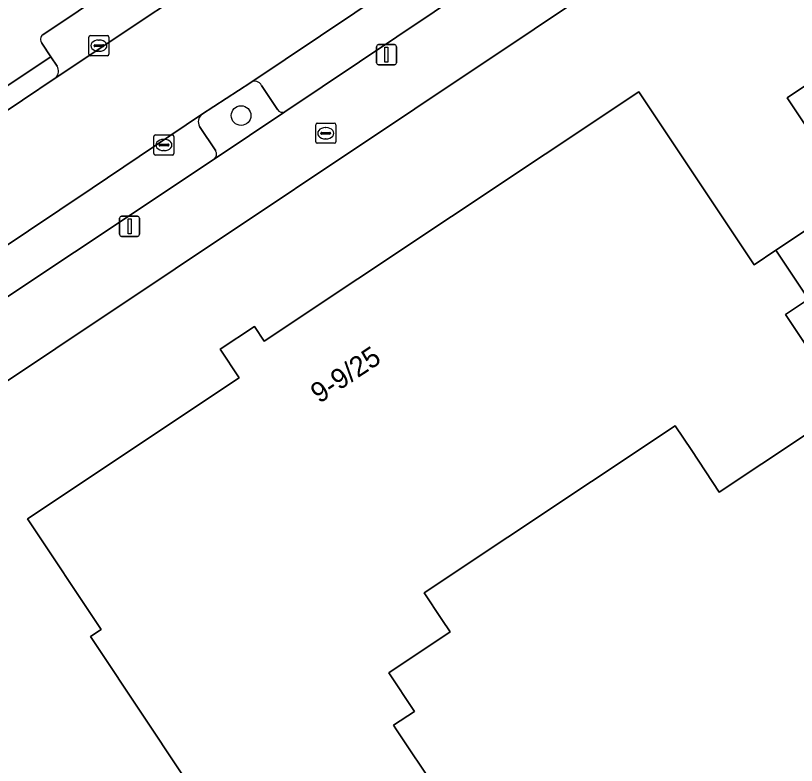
# Model space of a CAD drawing. Extents: x 161347 to 161881, y 382161 to 382804.
# Drawn here: x 161594.98 to 161633.83, y 382587.37 to 382624.69 of the extents above; entities that cross this region are included whole.
import ezdxf

# ---------------------------------------------------------------- set-up
doc = ezdxf.new("R2010")
doc.units = 0
for name, color, linetype in [('IMGEO_Boom', 7, 'Continuous'), ('IMGEO_Erf', 7, 'Continuous'), ('IMGEO_Groenvoorziening', 7, 'Continuous'), ('IMGEO_Kolk', 7, 'Continuous'), ('IMGEO_Lichtmast', 7, 'Continuous'), ('IMGEO_Pand', 7, 'Continuous'), ('IMGEO_Pand_nummerreeks', 7, 'Continuous'), ('IMGEO_Parkeervlak_open', 7, 'Continuous'), ('IMGEO_Rijbaan_lokaal_open', 7, 'Continuous'), ('IMGEO_Rioolput', 7, 'Continuous'), ('IMGEO_Voetpad_open', 7, 'Continuous')]:
    doc.layers.add(name, color=color, linetype=linetype)

msp = doc.modelspace()

# ---------------------------------------------------------------- linework, layer by layer
at = {"layer": 'IMGEO_Boom'}
msp.add_circle((161606.198, 382619.709), 0.489, dxfattribs=at)
at = {"layer": 'IMGEO_Erf'}
for points in [[(161665.593, 382585.519), (161669.295, 382588.879), (161675.871, 382594.848), (161676.366, 382595.297), (161679.75, 382598.28), (161653.29, 382627.1), (161642.272, 382638.554), (161626.724, 382627.988), (161591.014, 382604.147), (161592.626, 382601.772), (161590.519, 382600.398), (161588.954, 382602.772), (161572.092, 382591.77), (161539.981, 382570.178)], [(161609.323, 382577.814), (161601.467, 382589.619), (161598.697, 382593.782), (161599.229, 382594.136), (161595.569, 382599.636), (161606.108, 382606.65), (161605.154, 382608.083), (161606.858, 382609.217), (161607.344, 382608.485), (161625.993, 382620.895), (161631.724, 382612.283), (161632.808, 382613.004), (161636.704, 382615.596), (161633.373, 382620.601), (161636.145, 382622.446)], [(161634.428, 382610.57), (161633.287, 382609.811), (161636.354, 382605.203), (161629.995, 382600.972), (161628.62, 382603.038), (161627.798, 382604.273), (161615.304, 382595.959), (161616.185, 382594.634), (161616.602, 382594.008), (161613.542, 382591.971), (161614.821, 382590.05), (161613.787, 382589.363), (161613.931, 382589.146), (161615.901, 382586.187)]]:
    msp.add_lwpolyline(points, dxfattribs=at)
at = {"layer": 'IMGEO_Groenvoorziening'}
for points in [[(161606.677, 382621.365), (161604.234, 382619.763)], [(161608.007, 382620.009), (161607.212, 382621.21)], [(161604.861, 382617.547), (161608.366, 382619.905)], [(161604.13, 382619.174), (161604.931, 382617.96)]]:
    msp.add_lwpolyline(points, dxfattribs=at)
for centre, radius, start, end in [((161606.878, 382621.057), 0.368, 24.6315, 123.0538), ((161604.529, 382619.407), 0.462, 129.6828, 210.2901), ((161608.241, 382620.144), 0.27, 210.0365, 297.6516), ((161604.653, 382617.795), 0.323, 309.9997, 30.7608)]:
    msp.add_arc(centre, radius, start, end, dxfattribs=at)
at = {"layer": 'IMGEO_Kolk'}
for p, q in [((161598.619, 382622.763), (161598.619, 382623.615)), ((161598.694, 382623.689), (161599.546, 382623.689)), ((161599.62, 382623.615), (161599.62, 382622.763)), ((161598.878, 382623.183), (161598.878, 382623.195)), ((161598.921, 382623.232), (161599.319, 382623.232)), ((161599.107, 382623.469), (161599.132, 382623.469)), ((161599.362, 382623.195), (161599.362, 382623.183)), ((161599.316, 382623.146), (161598.918, 382623.146)), ((161599.13, 382622.909), (161599.105, 382622.909)), ((161599.546, 382622.689), (161598.694, 382622.689)), ((161601.855, 382617.819), (161601.855, 382618.671)), ((161601.93, 382618.745), (161602.782, 382618.745)), ((161602.343, 382618.525), (161602.368, 382618.525)), ((161602.856, 382618.671), (161602.856, 382617.819)), ((161602.114, 382618.239), (161602.114, 382618.251)), ((161602.552, 382618.202), (161602.154, 382618.202)), ((161602.157, 382618.288), (161602.555, 382618.288)), ((161602.598, 382618.251), (161602.598, 382618.239)), ((161602.782, 382617.745), (161601.93, 382617.745)), ((161602.366, 382617.965), (161602.341, 382617.965))]:
    msp.add_line(p, q, dxfattribs=at)
for points in [[(161598.619, 382622.763), (161598.619, 382623.615)], [(161598.694, 382623.689), (161599.546, 382623.689)], [(161599.62, 382623.615), (161599.62, 382622.763)], [(161599.546, 382622.689), (161598.694, 382622.689)], [(161601.855, 382617.819), (161601.855, 382618.671)], [(161601.93, 382618.745), (161602.782, 382618.745)], [(161602.856, 382618.671), (161602.856, 382617.819)], [(161602.782, 382617.745), (161601.93, 382617.745)]]:
    msp.add_lwpolyline(points, dxfattribs=at)
for centre, radius, start, end in [((161598.696, 382623.613), 0.0765, 91.552, 178.448), ((161598.696, 382623.613), 0.0765, 91.552, 178.448), ((161599.544, 382623.613), 0.0765, 1.552, 88.448), ((161599.544, 382623.613), 0.0765, 1.552, 88.448), ((161598.918, 382623.192), 0.0403, 85.8775, 175.7526), ((161598.915, 382623.182), 0.0366, 178.938, 274.7102), ((161599.319, 382623.189), 0.043, 264.8664, 352.4533), ((161599.323, 382623.194), 0.0386, 1.7309, 96.639), ((161598.696, 382622.765), 0.0765, 181.552, 268.448), ((161598.696, 382622.765), 0.0765, 181.552, 268.448), ((161599.544, 382622.765), 0.0765, 271.552, 358.448), ((161599.544, 382622.765), 0.0765, 271.552, 358.448), ((161601.932, 382618.669), 0.0765, 91.552, 178.448), ((161601.932, 382618.669), 0.0765, 91.552, 178.448), ((161602.78, 382618.669), 0.0765, 1.552, 88.448), ((161602.78, 382618.669), 0.0765, 1.552, 88.448), ((161602.154, 382618.248), 0.0403, 85.8775, 175.7526), ((161602.151, 382618.238), 0.0366, 178.938, 274.7102), ((161602.555, 382618.245), 0.043, 264.8664, 352.4533), ((161602.559, 382618.25), 0.0386, 1.7309, 96.639), ((161601.932, 382617.821), 0.0765, 181.552, 268.448), ((161601.932, 382617.821), 0.0765, 181.552, 268.448), ((161602.78, 382617.821), 0.0765, 271.552, 358.448), ((161602.78, 382617.821), 0.0765, 271.552, 358.448)]:
    msp.add_arc(centre, radius, start, end, dxfattribs=at)
for centre, major_axis, ratio, start_param, end_param in [((161599.106, 382623.189), (-0.387, 0.002), 0.722429, 4.712389, 7.853982), ((161599.131, 382623.189), (-0.39, 0.002), 0.717154, 1.570796, 4.712389), ((161602.342, 382618.245), (-0.387, 0.002), 0.722429, 4.712389, 7.853982), ((161602.367, 382618.245), (-0.39, 0.002), 0.717154, 1.570796, 4.712389)]:
    msp.add_ellipse(centre, major_axis=major_axis, ratio=ratio, start_param=start_param, end_param=end_param, dxfattribs=at)
at = {"layer": 'IMGEO_Lichtmast'}
for p, q in [((161613.037, 382623.24), (161613.827, 382623.24)), ((161613.827, 382623.24), (161613.037, 382623.24)), ((161612.937, 382622.34), (161612.937, 382623.14)), ((161612.937, 382623.14), (161612.937, 382622.34)), ((161613.927, 382623.14), (161613.927, 382622.34)), ((161613.927, 382622.34), (161613.927, 382623.14)), ((161613.827, 382622.24), (161613.037, 382622.24)), ((161613.037, 382622.24), (161613.827, 382622.24)), ((161600.249, 382614.7), (161601.039, 382614.7)), ((161601.039, 382614.7), (161600.249, 382614.7)), ((161600.149, 382613.8), (161600.149, 382614.6)), ((161600.149, 382614.6), (161600.149, 382613.8)), ((161601.139, 382614.6), (161601.139, 382613.8)), ((161601.139, 382613.8), (161601.139, 382614.6)), ((161601.039, 382613.7), (161600.249, 382613.7)), ((161600.249, 382613.7), (161601.039, 382613.7))]:
    msp.add_line(p, q, dxfattribs=at)
for points in [[(161613.357, 382623.115), (161613.507, 382623.115), (161613.507, 382622.365), (161613.357, 382622.365), (161613.357, 382623.115)], [(161600.569, 382614.575), (161600.719, 382614.575), (161600.719, 382613.825), (161600.569, 382613.825), (161600.569, 382614.575)]]:
    msp.add_lwpolyline(points, dxfattribs=at)
for centre, start, end in [((161613.037, 382623.14), 90, 180), ((161613.037, 382623.14), 90, 180), ((161613.827, 382623.14), 0, 90), ((161613.827, 382623.14), 360, 90), ((161613.037, 382622.34), 180, 270), ((161613.037, 382622.34), 180, 270), ((161613.827, 382622.34), 270, 0), ((161613.827, 382622.34), 270, 0), ((161600.249, 382614.6), 90, 180), ((161600.249, 382614.6), 90, 180), ((161601.039, 382614.6), 0, 90), ((161601.039, 382614.6), 360, 90), ((161600.249, 382613.8), 180, 270), ((161600.249, 382613.8), 180, 270), ((161601.039, 382613.8), 270, 0), ((161601.039, 382613.8), 270, 0)]:
    msp.add_arc(centre, 0.1, start, end, dxfattribs=at)
at = {"layer": 'IMGEO_Pand'}
msp.add_lwpolyline([(161632.808, 382613.004), (161634.428, 382610.57), (161639.351, 382613.846), (161643.044, 382608.296), (161640.118, 382606.349), (161643.724, 382600.93), (161651.601, 382606.171), (161655.763, 382608.94), (161658.302, 382610.63), (161655.144, 382615.375), (161652.605, 382613.685), (161646.628, 382622.668), (161648.516, 382623.924), (161648.492, 382624.305), (161645.942, 382628.137), (161645.338, 382627.735), (161643.428, 382630.605), (161634.617, 382624.742), (161636.145, 382622.446), (161633.373, 382620.601), (161636.704, 382615.596)], close=True, dxfattribs=at)
msp.add_lwpolyline([(161615.901, 382586.187), (161613.931, 382589.146), (161613.787, 382589.363), (161614.821, 382590.05), (161613.542, 382591.971), (161616.602, 382594.008), (161616.185, 382594.634), (161615.304, 382595.959), (161627.798, 382604.273), (161628.62, 382603.038), (161629.995, 382600.972), (161636.354, 382605.203), (161633.287, 382609.811), (161634.428, 382610.57), (161632.808, 382613.004), (161631.724, 382612.283), (161625.993, 382620.895), (161607.344, 382608.485), (161606.858, 382609.217), (161605.154, 382608.083), (161606.108, 382606.65), (161595.569, 382599.636), (161599.229, 382594.136), (161598.697, 382593.782), (161601.467, 382589.619), (161609.323, 382577.814)], dxfattribs=at)
at = {"layer": 'IMGEO_Parkeervlak_open'}
for points in [[(161605.214, 382629.699), (161596.327, 382623.729)], [(161596.988, 382621.601), (161606.959, 382628.256)], [(161617.031, 382628.308), (161606.677, 382621.365)], [(161608.366, 382619.905), (161617.655, 382626.128)], [(161596.273, 382623.316), (161596.732, 382622.631), (161597.04, 382622.17)], [(161607.212, 382621.21), (161608.007, 382620.009)], [(161604.234, 382619.763), (161598.787, 382616.092), (161589.217, 382609.696)], [(161604.931, 382617.96), (161604.13, 382619.174)], [(161590.935, 382608.278), (161604.861, 382617.547)]]:
    msp.add_lwpolyline(points, dxfattribs=at)
for centre, radius, start, end in [((161596.505, 382623.496), 0.293, 127.3152, 217.7864), ((161596.609, 382621.922), 0.497, 319.6602, 29.8964), ((161606.878, 382621.057), 0.368, 24.6315, 123.0538), ((161604.529, 382619.407), 0.462, 129.6828, 210.2901), ((161608.241, 382620.144), 0.27, 210.0365, 297.6516), ((161604.653, 382617.795), 0.323, 309.9997, 30.7608)]:
    msp.add_arc(centre, radius, start, end, dxfattribs=at)
at = {"layer": 'IMGEO_Rijbaan_lokaal_open'}
for points in [[(161629.984, 382643.685), (161629.082, 382643.096), (161623.606, 382639.398), (161620.915, 382637.62), (161615.453, 382633.951), (161609.534, 382629.982), (161606.959, 382628.256), (161596.988, 382621.601), (161590.272, 382617.093), (161586.877, 382614.827), (161581.294, 382611.082), (161576.086, 382607.606), (161572.895, 382605.439), (161568.174, 382602.328), (161567.876, 382602.127), (161562.92, 382598.78), (161558.888, 382596.045), (161556.499, 382594.479), (161546.269, 382587.605), (161541.693, 382584.498)], [(161604.234, 382619.763), (161606.677, 382621.365), (161617.031, 382628.308), (161619.464, 382629.933), (161623.482, 382632.585), (161634.21, 382639.745), (161636.042, 382640.978)], [(161551.753, 382584.552), (161566.828, 382594.718), (161568.848, 382596.061), (161574.626, 382599.941), (161586.553, 382607.94), (161589.217, 382609.696), (161598.787, 382616.092), (161604.234, 382619.763)]]:
    msp.add_lwpolyline(points, dxfattribs=at)
at = {"layer": 'IMGEO_Rioolput'}
for p, q in [((161609.983, 382619.33), (161610.835, 382619.33)), ((161609.908, 382618.404), (161609.908, 382619.256)), ((161610.396, 382619.11), (161610.421, 382619.11)), ((161610.909, 382619.256), (161610.909, 382618.404)), ((161610.167, 382618.824), (161610.167, 382618.836)), ((161610.605, 382618.787), (161610.207, 382618.787)), ((161610.21, 382618.873), (161610.608, 382618.873)), ((161610.419, 382618.55), (161610.394, 382618.55)), ((161610.651, 382618.836), (161610.651, 382618.824)), ((161610.835, 382618.33), (161609.983, 382618.33))]:
    msp.add_line(p, q, dxfattribs=at)
for points in [[(161609.983, 382619.33), (161610.835, 382619.33)], [(161609.908, 382618.404), (161609.908, 382619.256)], [(161610.909, 382619.256), (161610.909, 382618.404)], [(161610.835, 382618.33), (161609.983, 382618.33)]]:
    msp.add_lwpolyline(points, dxfattribs=at)
for centre, radius, start, end in [((161609.985, 382619.254), 0.0765, 91.552, 178.448), ((161609.985, 382619.254), 0.0765, 91.552, 178.448), ((161610.833, 382619.254), 0.0765, 1.552, 88.448), ((161610.833, 382619.254), 0.0765, 1.552, 88.448), ((161610.207, 382618.833), 0.0403, 85.8775, 175.7526), ((161610.204, 382618.823), 0.0366, 178.938, 274.7102), ((161610.608, 382618.83), 0.043, 264.8664, 352.4533), ((161610.612, 382618.835), 0.0386, 1.7309, 96.639), ((161609.985, 382618.406), 0.0765, 181.552, 268.448), ((161609.985, 382618.406), 0.0765, 181.552, 268.448), ((161610.833, 382618.406), 0.0765, 271.552, 358.448), ((161610.833, 382618.406), 0.0765, 271.552, 358.448)]:
    msp.add_arc(centre, radius, start, end, dxfattribs=at)
for centre, major_axis, ratio, start_param, end_param in [((161610.395, 382618.83), (-0.387, 0.002), 0.722429, 4.712389, 7.853982), ((161610.42, 382618.83), (-0.39, 0.002), 0.717154, 1.570796, 4.712389)]:
    msp.add_ellipse(centre, major_axis=major_axis, ratio=ratio, start_param=start_param, end_param=end_param, dxfattribs=at)
at = {"layer": 'IMGEO_Voetpad_open'}
for points in [[(161636.042, 382640.978), (161637.263, 382639.172), (161635.101, 382637.794), (161625.023, 382631.053), (161624.388, 382631.946), (161620.048, 382629.035), (161620.647, 382628.172), (161617.655, 382626.128), (161608.366, 382619.905), (161604.861, 382617.547), (161590.935, 382608.278), (161587.772, 382606.172), (161587.144, 382607.09), (161574.859, 382598.875), (161575.536, 382597.897), (161570.33, 382594.467), (161567.696, 382592.692), (161553.267, 382582.995), (161550.455, 382581.099), (161540.9, 382574.692), (161538.305, 382572.954), (161537.081, 382574.722), (161535.802, 382573.856), (161531.835, 382571.172)], [(161539.981, 382570.178), (161572.092, 382591.77), (161588.954, 382602.772), (161591.014, 382604.147), (161626.724, 382627.988), (161642.272, 382638.554), (161645.871, 382640.073)], [(161596.327, 382623.729), (161605.214, 382629.699), (161608.344, 382631.796), (161608.932, 382630.859), (161615.188, 382634.992), (161614.729, 382635.667)], [(161580.638, 382613.21), (161585.081, 382616.229), (161589.012, 382618.995), (161589.689, 382617.973), (161596.732, 382622.631), (161596.273, 382623.316)], [(161597.04, 382622.17), (161596.732, 382622.631), (161589.689, 382617.973), (161590.272, 382617.093), (161596.988, 382621.601)]]:
    msp.add_lwpolyline(points, dxfattribs=at)
for centre, radius, start, end in [((161596.505, 382623.496), 0.293, 127.3152, 217.7864), ((161596.609, 382621.922), 0.497, 319.6602, 29.8964)]:
    msp.add_arc(centre, radius, start, end, dxfattribs=at)

# ---------------------------------------------------------------- texts
at = {"layer": 'IMGEO_Pand_nummerreeks'}
msp.add_text('9-9/25', height=1, rotation=33.6449, dxfattribs=at).set_placement((161610.086, 382605.358))

doc.saveas('drawing.dxf')
